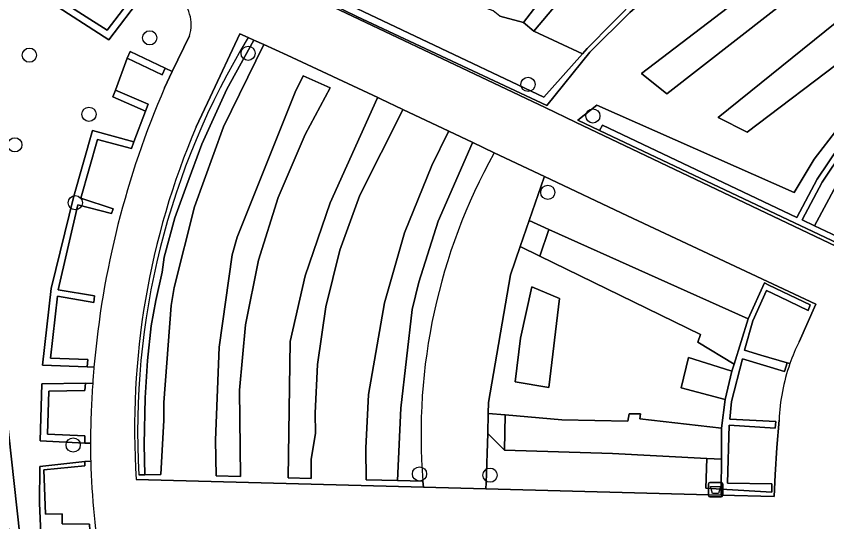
# Model space of a CAD drawing. Extents: x 161248 to 161848, y 384871 to 385383.
# Drawn here: x 161480.1 to 161535.9, y 385146.5 to 385181.3 of the extents above; entities that cross this region are included whole.
import ezdxf

# ---------------------------------------------------------------- set-up
doc = ezdxf.new("R2010")
doc.units = 0
for name, color, linetype in [('IMGEO_Afvalbak', 7, 'Continuous'), ('IMGEO_Boom', 7, 'Continuous'), ('IMGEO_Groenvoorziening', 7, 'Continuous'), ('IMGEO_Haag', 7, 'Continuous'), ('IMGEO_Voetpad_gesloten', 7, 'Continuous'), ('IMGEO_Voetpad_halfverhard', 7, 'Continuous')]:
    doc.layers.add(name, color=color, linetype=linetype)

msp = doc.modelspace()

# ---------------------------------------------------------------- linework, layer by layer
at = {"layer": 'IMGEO_Afvalbak'}
for p, q in [((161527.766, 385148.329), (161527.766, 385149.129)), ((161527.766, 385149.129), (161527.766, 385148.329)), ((161527.866, 385149.229), (161528.656, 385149.229)), ((161528.656, 385149.229), (161527.866, 385149.229)), ((161528.756, 385149.129), (161528.756, 385148.329)), ((161528.756, 385148.329), (161528.756, 385149.129)), ((161528.656, 385148.229), (161527.866, 385148.229)), ((161527.866, 385148.229), (161528.656, 385148.229))]:
    msp.add_line(p, q, dxfattribs=at)
msp.add_lwpolyline([(161527.909, 385148.943), (161528.613, 385148.943), (161528.464, 385148.473), (161528.058, 385148.473), (161527.909, 385148.943)], dxfattribs=at)
for centre, start, end in [((161527.866, 385149.129), 90, 180), ((161527.866, 385149.129), 90, 180), ((161528.656, 385149.129), 0, 90), ((161528.656, 385149.129), 360, 90), ((161527.866, 385148.329), 180, 270), ((161527.866, 385148.329), 180, 270), ((161528.656, 385148.329), 270, 0), ((161528.656, 385148.329), 270, 0)]:
    msp.add_arc(centre, 0.1, start, end, dxfattribs=at)
at = {"layer": 'IMGEO_Boom'}
for centre in [(161489.275, 385179.841), (161496.055, 385178.778), (161480.986, 385178.647), (161515.341, 385176.631), (161485.092, 385174.574), (161519.811, 385174.462), (161479.982, 385172.473), (161516.703, 385169.202), (161484.149, 385168.485), (161484.001, 385151.809), (161507.864, 385149.817), (161512.726, 385149.731)]:
    msp.add_circle(centre, 0.489, dxfattribs=at)
at = {"layer": 'IMGEO_Groenvoorziening'}
for points in [[(161514.229, 385197.231), (161514.974, 385196.251), (161513.057, 385194.853), (161512.232, 385195.938), (161503.834, 385188.833), (161499.562, 385183.772), (161516.44, 385175.757), (161519.086, 385178.736), (161515.743, 385180.301), (161515.02, 385180.897), (161513.394, 385181.328), (161512.95, 385181.696), (161511.185, 385182.33), (161510.613, 385182.571), (161509, 385183.662), (161508.188, 385184.183), (161511.41, 385188.528), (161512.641, 385189.811), (161513.679, 385190.776), (161519.116, 385195.229), (161524.989, 385199.089), (161525.411, 385199.327), (161523.534, 385201.745), (161518.926, 385199.807)], [(161479.775, 385143.844), (161480.511, 385143.936), (161479.186, 385156.069), (161478.259, 385164.557), (161476.976, 385176.303), (161476.077, 385184.535), (161475.687, 385188.103), (161474.786, 385196.352), (161474.05, 385196.276), (161476.236, 385176.254), (161477.53, 385164.405), (161478.447, 385156.005), (161479.681, 385144.707)], [(161515.743, 385180.301), (161518.59, 385183.701), (161521.776, 385186.786), (161525.268, 385189.52), (161529.026, 385191.874), (161530.172, 385192.488), (161529.715, 385193.237), (161525.925, 385191.074), (161522.382, 385188.526), (161519.124, 385185.622), (161516.188, 385182.393), (161515.02, 385180.897)], [(161520.075, 385175.211), (161518.776, 385174.171), (161520.262, 385173.466), (161520.482, 385173.837), (161533.873, 385167.478), (161535.261, 385170.104), (161536.836, 385172.437), (161538.646, 385174.592), (161540.671, 385176.546), (161542.591, 385178.045), (161534.692, 385187.834), (161533.946, 385187.157), (161541.174, 385177.751), (161538.522, 385175.545), (161536.687, 385173.603), (161535.066, 385171.48), (161533.675, 385169.199)], [(161520.482, 385173.837), (161520.262, 385173.466), (161536.712, 385165.674), (161536.905, 385166.036), (161536.636, 385166.164), (161535.082, 385166.904), (161534.235, 385167.306), (161535.605, 385169.898), (161537.156, 385172.196), (161538.939, 385174.319), (161540.934, 385176.244), (161542.842, 385177.733), (161543.12, 385177.95), (161534.959, 385188.077), (161534.692, 385187.834), (161542.591, 385178.045), (161540.671, 385176.546), (161538.646, 385174.592), (161536.836, 385172.437), (161535.261, 385170.104), (161533.873, 385167.478)], [(161488.744, 385182.714), (161488.22, 385182.851), (161486.34, 385180.373), (161482.949, 385182.555), (161484.251, 385184.594), (161484.078, 385184.721), (161483.847, 385184.89), (161482.259, 385182.404), (161486.459, 385179.702)], [(161534.455, 385183.449), (161533.223, 385185.074), (161523.159, 385177.384), (161524.899, 385175.989)], [(161524.899, 385175.989), (161523.159, 385177.384), (161533.223, 385185.074), (161534.455, 385183.449)], [(161537.352, 385178.574), (161538.342, 385179.591), (161536.92, 385181.324), (161536.501, 385180.859), (161528.442, 385174.352), (161530.436, 385173.338)], [(161536.501, 385180.859), (161536.92, 385181.324), (161538.342, 385179.591), (161537.352, 385178.574), (161530.436, 385173.338), (161528.442, 385174.352)], [(161494.367, 385173.71), (161497.137, 385179.373), (161496.452, 385179.68), (161494.582, 385176.314), (161492.862, 385172.519), (161491.839, 385169.715), (161491.011, 385167.447), (161490.261, 385164.728), (161490.125, 385163.71), (161489.695, 385161.762), (161489.371, 385160.02), (161489.128, 385157.633), (161488.968, 385155.055), (161488.901, 385151.851), (161488.933, 385149.751), (161490.043, 385149.772), (161490.251, 385153.528), (161490.251, 385154.734), (161490.755, 385161.402), (161490.958, 385162.647), (161492.355, 385168.197)], [(161490.124, 385177.297), (161490.336, 385177.75), (161487.927, 385178.895), (161487.712, 385178.443)], [(161542.842, 385177.733), (161540.934, 385176.244), (161538.939, 385174.319), (161537.156, 385172.196), (161535.605, 385169.898), (161534.235, 385167.306), (161535.082, 385166.904), (161536.579, 385169.673), (161538.006, 385171.738), (161539.64, 385173.642), (161541.465, 385175.365), (161543.46, 385176.888), (161543.777, 385177.135), (161543.12, 385177.95)], [(161495.521, 385149.634), (161493.845, 385149.677), (161493.815, 385152.141), (161494.057, 385158.549), (161494.968, 385164.897), (161495.311, 385166.116), (161499.292, 385176.088), (161499.846, 385177.228), (161501.699, 385176.401), (161499.997, 385173.185), (161498.122, 385168.857), (161496.774, 385164.531), (161495.885, 385160.086), (161495.466, 385155.574)], [(161499.997, 385173.185), (161501.699, 385176.401), (161499.846, 385177.228), (161499.292, 385176.088), (161495.311, 385166.116), (161494.968, 385164.897), (161494.057, 385158.549), (161493.815, 385152.141), (161493.845, 385149.677), (161495.521, 385149.634), (161495.466, 385155.574), (161495.885, 385160.086), (161496.774, 385164.531), (161498.122, 385168.857)], [(161536.636, 385166.164), (161536.773, 385166.408), (161537.468, 385167.64), (161538.965, 385169.855), (161540.685, 385171.902), (161542.61, 385173.758), (161544.718, 385175.403), (161543.46, 385176.888), (161541.465, 385175.365), (161539.64, 385173.642), (161538.006, 385171.738), (161536.579, 385169.673), (161535.082, 385166.904)], [(161486.926, 385176.233), (161486.728, 385175.774), (161488.993, 385174.795), (161489.17, 385175.263)], [(161500.838, 385157.348), (161501.403, 385161.328), (161502.38, 385165.227), (161503.76, 385169.002), (161506.689, 385174.837), (161506.719, 385174.904), (161505.179, 385175.633), (161504.991, 385175.721), (161504.954, 385175.654), (161501.699, 385168.49), (161499.995, 385163.458), (161498.945, 385158.93), (161498.822, 385149.552), (161500.409, 385149.512), (161500.409, 385150.804), (161500.7, 385152.632), (161500.687, 385153.991)], [(161484.531, 385168.802), (161485.671, 385172.841), (161488.012, 385172.209), (161488.19, 385172.679), (161485.324, 385173.453), (161484.048, 385168.93), (161482.479, 385162.578), (161481.884, 385157.311), (161484.971, 385157.191), (161485.022, 385157.689), (161482.441, 385157.79), (161482.922, 385162.051), (161485.421, 385161.613), (161485.467, 385162.068), (161482.972, 385162.49), (161484.328, 385168.345), (161486.654, 385167.74), (161486.751, 385168.059)], [(161507.809, 385163.007), (161509.156, 385167.22), (161511.504, 385172.571), (161511.529, 385172.628), (161509.88, 385173.409), (161509.847, 385173.35), (161508.709, 385171.04), (161506.838, 385166.404), (161505.462, 385161.597), (161504.355, 385155.289), (161504.167, 385151.593), (161504.184, 385149.417), (161506.35, 385149.362), (161506.572, 385154.335), (161507.361, 385161.132)], [(161516.156, 385164.813), (161516.783, 385166.642), (161515.42, 385167.253), (161514.805, 385165.473)], [(161530.503, 385160.5), (161516.783, 385166.642), (161516.156, 385164.813), (161527.23, 385159.404), (161527.05, 385158.898), (161529.538, 385157.369)], [(161529.538, 385157.369), (161527.05, 385158.898), (161527.23, 385159.404), (161516.156, 385164.813), (161514.805, 385165.473), (161514.127, 385163.511), (161512.63, 385154.743), (161512.606, 385153.983), (161513.775, 385153.881), (161517.681, 385153.539), (161522.228, 385153.437), (161522.314, 385153.943), (161523.082, 385153.952), (161523.043, 385153.619), (161528.676, 385152.965), (161528.927, 385154.937), (161525.901, 385155.745), (161526.409, 385157.841), (161528.884, 385157.044), (161529.388, 385156.881)], [(161517.516, 385161.9), (161515.609, 385162.686), (161514.814, 385159.157), (161514.45, 385156.157), (161516.785, 385155.77)], [(161516.785, 385155.77), (161514.45, 385156.157), (161514.814, 385159.157), (161515.609, 385162.686), (161517.516, 385161.9)], [(161529.538, 385157.369), (161529.388, 385156.881), (161528.927, 385154.937), (161528.676, 385152.965), (161528.668, 385150.831), (161528.66, 385148.767), (161532.145, 385148.568), (161532.145, 385149.129), (161529.093, 385149.19), (161529.212, 385153.162), (161532.364, 385152.96), (161532.417, 385153.428), (161529.248, 385153.595), (161529.354, 385154.802), (161530.114, 385157.748), (161533.013, 385156.865), (161533.192, 385157.466), (161531.387, 385157.995), (161530.248, 385158.329), (161530.836, 385160.351), (161531.775, 385162.453), (161532.686, 385162.015), (161534.637, 385161.076), (161534.786, 385161.448), (161531.938, 385162.819), (161531.631, 385162.967), (161530.503, 385160.5)], [(161529.388, 385156.881), (161528.884, 385157.044), (161526.409, 385157.841), (161525.901, 385155.745), (161528.927, 385154.937)], [(161484.8, 385152.433), (161482.241, 385152.558), (161482.328, 385155.517), (161484.805, 385155.558), (161484.856, 385156.059), (161481.842, 385156.009), (161481.727, 385152.083), (161484.799, 385151.932)], [(161512.606, 385153.983), (161512.563, 385152.591), (161513.729, 385151.456), (161513.775, 385153.881)], [(161528.676, 385152.965), (161523.043, 385153.619), (161523.082, 385153.952), (161522.314, 385153.943), (161522.228, 385153.437), (161517.681, 385153.539), (161513.775, 385153.881), (161513.729, 385151.456), (161521.162, 385151.221), (161527.661, 385150.88), (161528.668, 385150.831)], [(161527.661, 385150.88), (161521.162, 385151.221), (161513.729, 385151.456), (161512.563, 385152.591), (161512.457, 385149.209), (161512.437, 385148.793), (161528.652, 385148.362), (161528.66, 385148.767), (161527.582, 385148.828)], [(161528.668, 385150.831), (161527.661, 385150.88), (161527.582, 385148.828), (161528.66, 385148.767)], [(161485.928, 385141.11), (161485.888, 385141.307), (161482.886, 385140.979), (161482.168, 385145.751), (161485.152, 385145.933), (161485.117, 385146.368), (161483.234, 385146.374), (161483.244, 385146.792), (161483.25, 385147.062), (161482.09, 385147.051), (161481.988, 385150.107), (161484.796, 385150.368), (161484.797, 385150.683), (161481.709, 385150.337), (161481.691, 385147.808), (161481.772, 385145.691), (161482.489, 385140.931), (161482.857, 385136.823), (161483.027, 385136.434), (161486.884, 385137.129), (161486.778, 385137.516), (161483.267, 385136.884), (161482.929, 385140.581), (161485.968, 385140.913)]]:
    msp.add_lwpolyline(points, close=True, dxfattribs=at)
for points in [[(161502.42, 385189.404), (161501.725, 385188.707), (161500.795, 385187.727), (161497.716, 385184.026), (161498.399, 385183.657), (161516.512, 385175.035), (161518.608, 385174.037), (161536.605, 385165.469), (161536.712, 385165.674), (161520.262, 385173.466), (161518.776, 385174.171), (161520.075, 385175.211), (161533.675, 385169.199), (161535.066, 385171.48), (161536.687, 385173.603), (161538.522, 385175.545), (161541.174, 385177.751), (161533.946, 385187.157)], [(161501.662, 385188.377), (161498.351, 385183.851), (161503.551, 385181.296), (161516.633, 385175.185), (161519.606, 385178.863), (161522.366, 385181.592), (161524.359, 385183.357), (161524.087, 385183.675), (161522.964, 385182.716), (161519.42, 385179.112), (161519.086, 385178.736), (161516.44, 385175.757), (161499.562, 385183.772), (161503.834, 385188.833)], [(161524.929, 385183.775), (161524.607, 385184.144), (161524.087, 385183.675), (161524.359, 385183.357), (161522.366, 385181.592), (161519.606, 385178.863), (161516.633, 385175.185), (161503.551, 385181.296), (161498.351, 385183.851), (161501.662, 385188.377)], [(161491.205, 385182.726), (161489.852, 385183.513), (161488.744, 385182.714), (161486.459, 385179.702), (161482.259, 385182.404), (161483.847, 385184.89), (161482.246, 385186.065), (161480.167, 385183.763), (161477.191, 385186.854)], [(161484.251, 385184.594), (161482.949, 385182.555), (161486.34, 385180.373), (161488.22, 385182.851)], [(161518.59, 385183.701), (161515.743, 385180.301), (161519.086, 385178.736), (161519.42, 385179.112), (161522.964, 385182.716)], [(161513.394, 385181.328), (161515.02, 385180.897), (161516.188, 385182.393)], [(161485.434, 385157.171), (161484.971, 385157.191), (161481.884, 385157.311), (161482.479, 385162.578), (161484.048, 385168.93), (161485.324, 385173.453), (161488.19, 385172.679), (161488.993, 385174.795), (161486.728, 385175.774), (161486.926, 385176.233), (161487.712, 385178.443), (161487.927, 385178.895), (161490.336, 385177.75), (161490.834, 385177.511), (161492.014, 385179.976)], [(161496.06, 385179.855), (161495.474, 385180.118), (161493.439, 385175.743), (161492.485, 385173.721)], [(161496.452, 385179.68), (161496.06, 385179.855)], [(161488.522, 385149.743), (161488.933, 385149.751), (161488.901, 385151.851), (161488.968, 385155.055), (161489.128, 385157.633), (161489.371, 385160.02), (161489.695, 385161.762), (161490.125, 385163.71), (161490.261, 385164.728), (161491.011, 385167.447), (161491.839, 385169.715), (161492.862, 385172.519), (161494.582, 385176.314), (161496.452, 385179.68)], [(161499.995, 385163.458), (161501.699, 385168.49), (161504.954, 385175.654), (161504.991, 385175.721), (161498.742, 385178.654), (161497.137, 385179.373), (161494.367, 385173.71), (161492.355, 385168.197), (161490.958, 385162.647), (161490.755, 385161.402), (161490.251, 385154.734), (161490.251, 385153.528), (161490.043, 385149.772), (161488.933, 385149.751), (161488.522, 385149.743)], [(161490.834, 385177.511), (161490.336, 385177.75), (161490.124, 385177.297), (161487.712, 385178.443), (161486.926, 385176.233), (161489.17, 385175.263), (161488.993, 385174.795), (161488.19, 385172.679), (161488.012, 385172.209), (161485.671, 385172.841), (161484.531, 385168.802), (161486.751, 385168.059), (161486.654, 385167.74), (161484.328, 385168.345), (161482.972, 385162.49), (161485.467, 385162.068), (161485.421, 385161.613), (161482.922, 385162.051), (161482.441, 385157.79), (161485.022, 385157.689), (161484.971, 385157.191), (161485.434, 385157.171)], [(161490.299, 385176.395), (161490.834, 385177.511)], [(161488.346, 385149.433), (161508.14, 385148.907), (161508.096, 385149.318), (161506.35, 385149.362), (161504.184, 385149.417), (161504.167, 385151.593), (161504.355, 385155.289), (161505.462, 385161.597), (161506.838, 385166.404), (161508.709, 385171.04), (161509.847, 385173.35), (161509.88, 385173.409), (161506.719, 385174.904), (161506.689, 385174.837), (161503.76, 385169.002), (161502.38, 385165.227), (161501.403, 385161.328), (161500.838, 385157.348), (161500.687, 385153.991), (161500.7, 385152.632), (161500.409, 385150.804), (161500.409, 385149.512), (161498.822, 385149.552), (161498.945, 385158.93), (161499.995, 385163.458)], [(161512.985, 385171.873), (161513.013, 385171.926), (161511.529, 385172.628), (161511.504, 385172.571), (161509.156, 385167.22), (161507.809, 385163.007), (161507.361, 385161.132), (161506.572, 385154.335), (161506.35, 385149.362), (161508.096, 385149.318)], [(161522.207, 385167.575), (161516.47, 385170.29), (161516.452, 385170.241), (161515.42, 385167.253), (161516.783, 385166.642), (161530.503, 385160.5), (161531.631, 385162.967), (161531.938, 385162.819), (161534.786, 385161.448), (161534.637, 385161.076), (161532.686, 385162.015), (161531.775, 385162.453), (161530.836, 385160.351), (161530.248, 385158.329), (161531.387, 385157.995), (161533.192, 385157.466), (161533.385, 385157.408)], [(161534.02, 385158.917), (161535.165, 385161.492), (161522.207, 385167.575)], [(161533.385, 385157.408), (161533.192, 385157.466), (161533.013, 385156.865), (161530.114, 385157.748), (161529.354, 385154.802), (161529.248, 385153.595), (161532.417, 385153.428), (161532.364, 385152.96), (161529.212, 385153.162), (161529.093, 385149.19), (161532.145, 385149.129), (161532.145, 385148.568), (161528.66, 385148.767), (161528.652, 385148.362), (161532.294, 385148.265), (161532.361, 385149.747), (161532.489, 385151.634), (161532.642, 385153.514)], [(161479.186, 385156.069), (161480.511, 385143.936), (161479.775, 385143.844), (161480.158, 385140.921), (161480.898, 385140.977), (161481.4, 385135.801), (161484.893, 385103.808), (161484.159, 385103.714), (161484.055, 385101.342), (161490.947, 385104.664), (161496.408, 385107.168), (161496.241, 385107.525), (161494.363, 385111.483), (161497.468, 385112.886), (161497.729, 385113.004), (161493.746, 385121.535)], [(161485.194, 385151.927), (161484.799, 385151.932), (161481.727, 385152.083), (161481.842, 385156.009), (161484.856, 385156.059), (161485.347, 385156.047)], [(161485.347, 385156.047), (161484.856, 385156.059), (161484.805, 385155.558), (161482.328, 385155.517), (161482.241, 385152.558), (161484.8, 385152.433), (161484.799, 385151.932), (161485.194, 385151.927)], [(161487.223, 385137.196), (161486.884, 385137.129), (161483.027, 385136.434), (161482.857, 385136.823), (161482.489, 385140.931), (161481.772, 385145.691), (161481.691, 385147.808), (161481.709, 385150.337), (161484.797, 385150.683), (161485.209, 385150.704)], [(161485.209, 385150.704), (161484.797, 385150.683), (161484.796, 385150.368), (161481.988, 385150.107), (161482.09, 385147.051), (161483.25, 385147.062), (161483.244, 385146.792), (161483.234, 385146.374), (161485.117, 385146.368), (161485.152, 385145.933), (161482.168, 385145.751), (161482.886, 385140.979), (161485.888, 385141.307), (161485.928, 385141.11), (161485.968, 385140.913), (161482.929, 385140.581), (161483.267, 385136.884), (161486.778, 385137.516), (161486.884, 385137.129), (161487.223, 385137.196)]]:
    msp.add_lwpolyline(points, dxfattribs=at)
for centre, radius, start, end in [((161489.562, 385180.749), 2.571, 342.5098, 50.2761), ((161540.564, 385152.715), 52.126, 148.6234, 183.2683), ((161540.564, 385152.715), 52.126, 148.6234, 183.2683), ((161546.957, 385151.829), 61.754, 156.55923, 175.03752), ((161541.077, 385152.944), 52.848, 156.8491, 183.8088), ((161547.864, 385152.505), 39.896, 150.9575, 184.5822), ((161545.538, 385153.182), 12.866, 153.5305, 160.8259), ((161545.964, 385152.99), 13.332, 160.6473, 177.7476), ((161548.936, 385151.69), 63.739, 175.0673, 176.08072), ((161544.065, 385151.966), 58.859, 176.02463, 177.79406), ((161534.394, 385151.906), 49.2, 177.2905, 179.9758), ((161538.533, 385151.97), 53.339, 180.0458, 181.3596), ((161534.56, 385151.919), 49.366, 181.4101, 190.1326)]:
    msp.add_arc(centre, radius, start, end, dxfattribs=at)
at = {"layer": 'IMGEO_Haag'}
for points in [[(161501.662, 385188.377), (161498.351, 385183.851), (161503.551, 385181.296), (161516.633, 385175.185), (161519.606, 385178.863), (161522.366, 385181.592), (161524.359, 385183.357), (161524.087, 385183.675), (161522.964, 385182.716), (161519.42, 385179.112), (161519.086, 385178.736), (161516.44, 385175.757), (161499.562, 385183.772), (161503.834, 385188.833)], [(161496.452, 385179.68), (161496.06, 385179.855)], [(161488.522, 385149.743), (161488.933, 385149.751), (161488.901, 385151.851), (161488.968, 385155.055), (161489.128, 385157.633), (161489.371, 385160.02), (161489.695, 385161.762), (161490.125, 385163.71), (161490.261, 385164.728), (161491.011, 385167.447), (161491.839, 385169.715), (161492.862, 385172.519), (161494.582, 385176.314), (161496.452, 385179.68)]]:
    msp.add_lwpolyline(points, dxfattribs=at)
for points in [[(161520.482, 385173.837), (161520.262, 385173.466), (161536.712, 385165.674), (161536.905, 385166.036), (161536.636, 385166.164), (161535.082, 385166.904), (161534.235, 385167.306), (161535.605, 385169.898), (161537.156, 385172.196), (161538.939, 385174.319), (161540.934, 385176.244), (161542.842, 385177.733), (161543.12, 385177.95), (161534.959, 385188.077), (161534.692, 385187.834), (161542.591, 385178.045), (161540.671, 385176.546), (161538.646, 385174.592), (161536.836, 385172.437), (161535.261, 385170.104), (161533.873, 385167.478)], [(161488.744, 385182.714), (161488.22, 385182.851), (161486.34, 385180.373), (161482.949, 385182.555), (161484.251, 385184.594), (161484.078, 385184.721), (161483.847, 385184.89), (161482.259, 385182.404), (161486.459, 385179.702)], [(161490.124, 385177.297), (161490.336, 385177.75), (161487.927, 385178.895), (161487.712, 385178.443)], [(161486.926, 385176.233), (161486.728, 385175.774), (161488.993, 385174.795), (161489.17, 385175.263)], [(161485.467, 385162.068), (161482.972, 385162.49), (161484.328, 385168.345), (161486.654, 385167.74), (161486.751, 385168.059), (161484.531, 385168.802), (161485.671, 385172.841), (161488.012, 385172.209), (161488.19, 385172.679), (161485.324, 385173.453), (161484.048, 385168.93), (161482.479, 385162.578), (161481.884, 385157.311), (161484.971, 385157.191), (161485.022, 385157.689), (161482.441, 385157.79), (161482.922, 385162.051), (161485.421, 385161.613)], [(161529.538, 385157.369), (161529.388, 385156.881), (161528.927, 385154.937), (161528.676, 385152.965), (161528.668, 385150.831), (161528.66, 385148.767), (161532.145, 385148.568), (161532.145, 385149.129), (161529.093, 385149.19), (161529.212, 385153.162), (161532.364, 385152.96), (161532.417, 385153.428), (161529.248, 385153.595), (161529.354, 385154.802), (161530.114, 385157.748), (161533.013, 385156.865), (161533.192, 385157.466), (161531.387, 385157.995), (161530.248, 385158.329), (161530.836, 385160.351), (161531.775, 385162.453), (161532.686, 385162.015), (161534.637, 385161.076), (161534.786, 385161.448), (161531.938, 385162.819), (161531.631, 385162.967), (161530.503, 385160.5)], [(161484.8, 385152.433), (161482.241, 385152.558), (161482.328, 385155.517), (161484.805, 385155.558), (161484.856, 385156.059), (161481.842, 385156.009), (161481.727, 385152.083), (161484.799, 385151.932)], [(161485.928, 385141.11), (161485.888, 385141.307), (161482.886, 385140.979), (161482.168, 385145.751), (161485.152, 385145.933), (161485.117, 385146.368), (161483.234, 385146.374), (161483.244, 385146.792), (161483.25, 385147.062), (161482.09, 385147.051), (161481.988, 385150.107), (161484.796, 385150.368), (161484.797, 385150.683), (161481.709, 385150.337), (161481.691, 385147.808), (161481.772, 385145.691), (161482.489, 385140.931), (161482.857, 385136.823), (161483.027, 385136.434), (161486.884, 385137.129), (161486.778, 385137.516), (161483.267, 385136.884), (161482.929, 385140.581), (161485.968, 385140.913)]]:
    msp.add_lwpolyline(points, close=True, dxfattribs=at)
msp.add_arc((161540.564, 385152.715), 52.126, 148.6234, 183.2683, dxfattribs=at)
at = {"layer": 'IMGEO_Voetpad_gesloten'}
for points in [[(161536.905, 385166.036), (161536.712, 385165.674), (161536.605, 385165.469), (161518.608, 385174.037), (161516.512, 385175.035), (161498.399, 385183.657), (161497.716, 385184.026), (161500.795, 385187.727), (161501.725, 385188.707), (161502.42, 385189.404)], [(161492.014, 385179.976), (161490.834, 385177.511), (161490.299, 385176.395)], [(161492.485, 385173.721), (161493.439, 385175.743), (161495.474, 385180.118), (161496.06, 385179.855), (161496.452, 385179.68), (161497.137, 385179.373), (161498.742, 385178.654), (161504.991, 385175.721), (161505.179, 385175.633), (161506.719, 385174.904), (161509.88, 385173.409), (161511.529, 385172.628), (161513.013, 385171.926), (161516.47, 385170.29), (161522.207, 385167.575), (161535.165, 385161.492)], [(161535.165, 385161.492), (161534.02, 385158.917)], [(161532.642, 385153.514), (161532.489, 385151.634), (161532.361, 385149.747), (161532.294, 385148.265), (161528.652, 385148.362), (161512.437, 385148.793), (161508.14, 385148.907), (161488.346, 385149.433)]]:
    msp.add_lwpolyline(points, dxfattribs=at)
for centre, radius, start, end in [((161489.562, 385180.749), 2.571, 342.5098, 50.2761), ((161546.957, 385151.829), 61.754, 156.55923, 175.03752), ((161541.077, 385152.944), 52.848, 156.8491, 183.8088), ((161545.538, 385153.182), 12.866, 153.5305, 160.8259), ((161545.964, 385152.99), 13.332, 160.6473, 177.7476), ((161548.936, 385151.69), 63.739, 175.0673, 176.08072), ((161544.065, 385151.966), 58.859, 176.02463, 177.79406), ((161534.394, 385151.906), 49.2, 177.2905, 179.9758), ((161538.533, 385151.97), 53.339, 180.0458, 181.3596), ((161534.56, 385151.919), 49.366, 181.4101, 190.1326)]:
    msp.add_arc(centre, radius, start, end, dxfattribs=at)
at = {"layer": 'IMGEO_Voetpad_halfverhard'}
for points in [[(161514.127, 385163.511), (161514.805, 385165.473), (161515.42, 385167.253), (161516.452, 385170.241), (161516.47, 385170.29), (161513.013, 385171.926), (161512.985, 385171.873)], [(161508.096, 385149.318), (161508.14, 385148.907), (161512.437, 385148.793), (161512.457, 385149.209), (161512.563, 385152.591), (161512.606, 385153.983), (161512.63, 385154.743), (161514.127, 385163.511)]]:
    msp.add_lwpolyline(points, dxfattribs=at)
msp.add_arc((161547.864, 385152.505), 39.896, 150.9575, 184.5822, dxfattribs=at)

doc.saveas('drawing.dxf')
